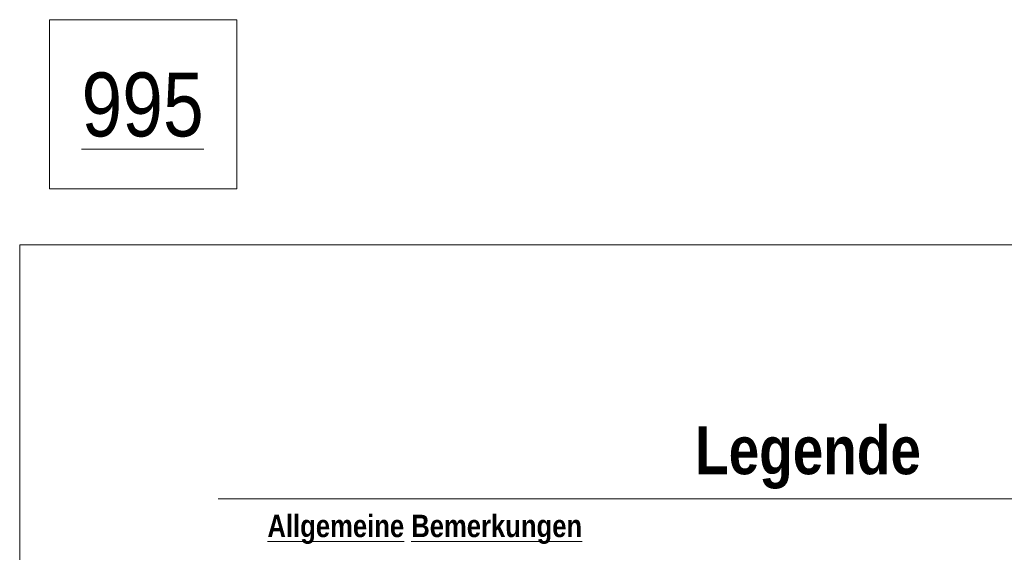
# Model space of a CAD drawing. Header units: metres. Extents: x -79 to 740, y -195 to 69.
# Tile 305 of 306: x 727 to 735, y -177 to -173. Entities that reach past the tile are written whole.
import ezdxf

# ---------------------------------------------------------------- set-up
doc = ezdxf.new("R2010")
doc.units = ezdxf.units.M
doc.header["$MEASUREMENT"] = 0
doc.layers.add('00 Linien_Kreise_Splines', color=7, linetype='Continuous')
doc.layers.add('Neubau_90 Allgemein Beschriftung', color=7, linetype='Continuous')
doc.styles.add('ERSTELLTER_STIL_1', font='ARIALN.TTF')
doc.styles.add('ERSTELLTER_STIL_2', font='ARIALN.TTF')

msp = doc.modelspace()

# ---------------------------------------------------------------- linework, layer by layer
at = {"layer": '00 Linien_Kreise_Splines', "color": 30, "linetype": 'Continuous', "lineweight": 18, "true_color": 0xff7300}
for p, q in [((727.1144, -174.7289), (739.8822, -174.7289)), ((727.1144, -194.5164), (727.1144, -174.7289))]:
    msp.add_line(p, q, dxfattribs=at)
at = {"layer": '00 Linien_Kreise_Splines', "color": 7, "linetype": 'Continuous', "lineweight": 13}
msp.add_line((737.916, -176.717), (728.666, -176.717), dxfattribs=at)
at = {"layer": 'Neubau_90 Allgemein Beschriftung', "color": 30, "linetype": 'Continuous', "lineweight": 18, "true_color": 0xff7300, "flags": 128}
msp.add_lwpolyline([(727.3484, -174.2908), (728.8142, -174.2908), (728.8142, -172.9673), (727.3484, -172.9673), (727.3484, -174.2908)], close=True, dxfattribs=at)

# ---------------------------------------------------------------- texts
at = {"layer": 'Neubau_90 Allgemein Beschriftung', "color": 30, "linetype": 'Continuous', "lineweight": 18, "true_color": 0xff7300, "insert": (727.5984, -173.8877), "char_height": 0.5, "attachment_point": 7, "style": 'ERSTELLTER_STIL_2'}
msp.add_mtext('\\A1;{\\pql;\\fArial Narrow|b0|i0|c0|p0;\\L\\W1.000000;\\L995}', dxfattribs=at)
at = {"layer": 'Neubau_90 Allgemein Beschriftung', "color": 7, "linetype": 'Continuous', "lineweight": 13, "attachment_point": 1, "style": 'ERSTELLTER_STIL_1'}
for s, insert, char_height in [('\\A1;{\\pql;\\fArial Narrow|b1|i0|c0|p0;\\W1.000000;Legende}', (732.3984, -176.1493), 0.375), ('\\A1;{\\pql;\\fArial Narrow|b1|i0|c0|p0;\\L\\W1.000000;\\LA\\fArial Narrow|b1|i0|c0|p0;\\W1.000000;llgemeine Bemerkungen}', (729.0525, -176.8417), 0.175)]:
    msp.add_mtext(s, dxfattribs=dict(at, insert=insert, char_height=char_height))

doc.saveas('drawing.dxf')
